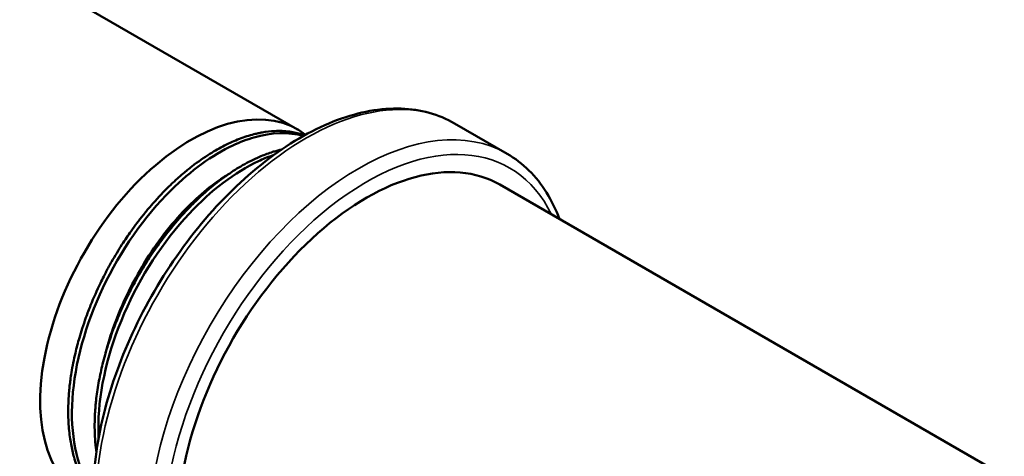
# Model space of a CAD drawing. Header units: inches. Extents: x 0.1 to 33.9, y 0.6 to 21.4.
# Tile 263 of 285: x 28.423 to 29.394, y 15.444 to 15.874. Entities that reach past the tile are written whole.
import ezdxf

# ---------------------------------------------------------------- set-up
doc = ezdxf.new("R2010")
doc.units = ezdxf.units.IN
doc.header["$MEASUREMENT"] = 0
doc.layers.add('Visible (ANSI)', color=7, linetype='Continuous', lineweight=50)
doc.layers.add('Visible Narrow (ANSI)', color=7, linetype='Continuous', lineweight=35)

msp = doc.modelspace()

# ---------------------------------------------------------------- linework, layer by layer
at = {"layer": 'Visible (ANSI)'}
for p, q in [((28.69701, 15.76624), (28.20158, 16.05228)), ((28.85179, 15.77214), (28.90359, 15.74224)), ((28.89628, 15.71182), (29.4772, 15.37642))]:
    msp.add_line(p, q, dxfattribs=at)
for centre, major_axis, start_param, end_param in [((28.59201, 15.58438), (0.105, 0.18187), 6.204566, 9.503397), ((28.76503, 15.48449), (0.13125, 0.22733), 0, 3.141593)]:
    msp.add_ellipse(centre, major_axis=major_axis, ratio=0.57735, start_param=start_param, end_param=end_param, dxfattribs=at)
for points, knots in [([(28.85179, 15.77214), (28.83617, 15.78116), (28.81822, 15.78606), (28.77918, 15.7874), (28.75798, 15.78351), (28.71412, 15.76716), (28.69141, 15.75435), (28.64725, 15.72119), (28.62582, 15.7008), (28.58644, 15.65465), (28.56849, 15.6289), (28.53779, 15.57463), (28.52504, 15.5461), (28.50598, 15.48902), (28.49969, 15.46048), (28.49433, 15.40609), (28.49527, 15.38026), (28.50461, 15.33406), (28.51298, 15.31363), (28.53431, 15.28393), (28.54593, 15.27323), (28.55929, 15.26552)], [2.356194, 2.356194, 2.356194, 2.356194, 2.654458, 2.654458, 2.96616, 2.96616, 3.290945, 3.290945, 3.617132, 3.617132, 3.942267, 3.942267, 4.266971, 4.266971, 4.592191, 4.592191, 4.918446, 4.918446, 5.242636, 5.242636, 5.497787, 5.497787, 5.497787, 5.497787]), ([(28.70407, 15.76044), (28.70308, 15.7608), (28.70208, 15.76113), (28.69919, 15.76203), (28.69726, 15.76254), (28.69334, 15.7634), (28.69134, 15.76375), (28.6845, 15.76466), (28.67951, 15.76486), (28.67039, 15.7644), (28.66634, 15.76394), (28.66092, 15.76298), (28.65961, 15.76272), (28.65693, 15.76214), (28.65555, 15.76182), (28.64947, 15.76027), (28.6447, 15.75874), (28.63504, 15.75503), (28.63015, 15.75284), (28.6228, 15.74911), (28.62038, 15.74781), (28.61556, 15.74508), (28.61317, 15.74365), (28.60486, 15.73844), (28.59894, 15.73431), (28.59012, 15.72749), (28.58719, 15.72511), (28.58231, 15.72096), (28.58035, 15.71925), (28.5772, 15.7164), (28.576, 15.7153), (28.57281, 15.71231), (28.57084, 15.71041), (28.56336, 15.70298), (28.55797, 15.69718), (28.55027, 15.68823), (28.54786, 15.68532), (28.54331, 15.67965), (28.54117, 15.67691), (28.53705, 15.67143), (28.53506, 15.6687), (28.53002, 15.6616), (28.52702, 15.65716), (28.52057, 15.64712), (28.51716, 15.64149), (28.51212, 15.6326), (28.51038, 15.62942), (28.50782, 15.62459), (28.50698, 15.62296), (28.50502, 15.61911), (28.50391, 15.61688), (28.49938, 15.60749), (28.49618, 15.60024), (28.4916, 15.58885), (28.49003, 15.58474), (28.48729, 15.57709), (28.48609, 15.57355), (28.48396, 15.56694), (28.48302, 15.56386), (28.48068, 15.55576), (28.47936, 15.55074), (28.47666, 15.53927), (28.47538, 15.53285), (28.47395, 15.52407), (28.47359, 15.52165), (28.473, 15.5173), (28.47276, 15.51537), (28.47236, 15.5117), (28.47218, 15.50997), (28.47145, 15.5017), (28.47115, 15.49528), (28.47112, 15.48295), (28.47136, 15.47704), (28.47212, 15.46849), (28.47243, 15.46573), (28.47313, 15.46064), (28.4735, 15.45832), (28.47474, 15.45153), (28.47574, 15.44716), (28.47836, 15.43777), (28.48008, 15.43283), (28.48283, 15.42634), (28.48363, 15.42459), (28.485, 15.42177), (28.48555, 15.42069), (28.48708, 15.41783), (28.48808, 15.41607), (28.49111, 15.41114), (28.49325, 15.40809), (28.49553, 15.40523)], [-33.594339, -33.594339, -33.594339, -33.594339, -33.56582, -33.56582, -33.512402, -33.512402, -33.459052, -33.459052, -33.332619, -33.332619, -33.235246, -33.235246, -33.204534, -33.204534, -33.172393, -33.172393, -33.063634, -33.063634, -32.954091, -32.954091, -32.900271, -32.900271, -32.84729, -32.84729, -32.716069, -32.716069, -32.650151, -32.650151, -32.605747, -32.605747, -32.578154, -32.578154, -32.532424, -32.532424, -32.403926, -32.403926, -32.343938, -32.343938, -32.289366, -32.289366, -32.236963, -32.236963, -32.154525, -32.154525, -32.053979, -32.053979, -31.998746, -31.998746, -31.97073, -31.97073, -31.932852, -31.932852, -31.811563, -31.811563, -31.743605, -31.743605, -31.685221, -31.685221, -31.634461, -31.634461, -31.551334, -31.551334, -31.443756, -31.443756, -31.402607, -31.402607, -31.369444, -31.369444, -31.339457, -31.339457, -31.225584, -31.225584, -31.115773, -31.115773, -31.061942, -31.061942, -31.015329, -31.015329, -30.923608, -30.923608, -30.810536, -30.810536, -30.76713, -30.76713, -30.739515, -30.739515, -30.692553, -30.692553, -30.603752, -30.603752, -30.603752, -30.603752]), ([(28.63345, 15.75047), (28.64045, 15.75373), (28.64739, 15.75638), (28.67175, 15.76338), (28.68834, 15.76379), (28.70281, 15.75974)], [0.873008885, 0.873008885, 0.873008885, 0.873008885, 0.875, 0.875, 0.880148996, 0.880148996, 0.880148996, 0.880148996]), ([(28.49556, 15.40816), (28.49455, 15.40961), (28.49358, 15.41111), (28.47906, 15.43492), (28.47298, 15.46586), (28.47753, 15.53544), (28.48815, 15.57396), (28.5225, 15.64641), (28.54615, 15.6802), (28.59202, 15.72573), (28.613, 15.74084), (28.63345, 15.75047)], [0.84321126, 0.84321126, 0.84321126, 0.84321126, 0.84375, 0.84375, 0.8515625, 0.8515625, 0.859375, 0.859375, 0.8671875, 0.8671875, 0.87300889, 0.87300889, 0.87300889, 0.87300889]), ([(28.68141, 15.74643), (28.6808, 15.74628), (28.68018, 15.74613), (28.67824, 15.74565), (28.6769, 15.74529), (28.67417, 15.7445), (28.67276, 15.74406), (28.66746, 15.74233), (28.66354, 15.74084), (28.65409, 15.73677), (28.64855, 15.73399), (28.64051, 15.72941), (28.63803, 15.72792), (28.63319, 15.72487), (28.63084, 15.72332), (28.62281, 15.71778), (28.61715, 15.71348), (28.60841, 15.7062), (28.6053, 15.70348), (28.6002, 15.6988), (28.5982, 15.6969), (28.59502, 15.69381), (28.59383, 15.69263), (28.59076, 15.68953), (28.58888, 15.68758), (28.58145, 15.67964), (28.57603, 15.67337), (28.56845, 15.66388), (28.56615, 15.6609), (28.56181, 15.65509), (28.55977, 15.65227), (28.55604, 15.64694), (28.55434, 15.64444), (28.54899, 15.63636), (28.54544, 15.63067), (28.53912, 15.61988), (28.53632, 15.61482), (28.53249, 15.60747), (28.53136, 15.60526), (28.52934, 15.60118), (28.52844, 15.59933), (28.52668, 15.59561), (28.52581, 15.59374), (28.52154, 15.5843), (28.5184, 15.57665), (28.51378, 15.56413), (28.51212, 15.55928), (28.50949, 15.55098), (28.50845, 15.54752), (28.50663, 15.54101), (28.50582, 15.53795), (28.50368, 15.52933), (28.50247, 15.52378), (28.50036, 15.51247), (28.49948, 15.50672), (28.49862, 15.4995), (28.49845, 15.49796), (28.49807, 15.49421), (28.49788, 15.49202), (28.49761, 15.48823), (28.49752, 15.48664), (28.49728, 15.48183), (28.49719, 15.47865), (28.49712, 15.46751), (28.49754, 15.45977), (28.49856, 15.45109), (28.49871, 15.44986), (28.49889, 15.44864)], [-26.520298, -26.520298, -26.520298, -26.520298, -26.505973, -26.505973, -26.475225, -26.475225, -26.443053, -26.443053, -26.354318, -26.354318, -26.230997, -26.230997, -26.175958, -26.175958, -26.123824, -26.123824, -25.997584, -25.997584, -25.926879, -25.926879, -25.880745, -25.880745, -25.853139, -25.853139, -25.808806, -25.808806, -25.6764, -25.6764, -25.617443, -25.617443, -25.563387, -25.563387, -25.516877, -25.516877, -25.414336, -25.414336, -25.326075, -25.326075, -25.288128, -25.288128, -25.2567, -25.2567, -25.225263, -25.225263, -25.098148, -25.098148, -25.018207, -25.018207, -24.961201, -24.961201, -24.91058, -24.91058, -24.818062, -24.818062, -24.720451, -24.720451, -24.693835, -24.693835, -24.655573, -24.655573, -24.62744, -24.62744, -24.570514, -24.570514, -24.425614, -24.425614, -24.401419, -24.401419, -24.401419, -24.401419]), ([(28.65861, 15.73494), (28.6629, 15.73694), (28.66716, 15.73871), (28.67217, 15.7405), (28.67297, 15.74078), (28.67377, 15.74105)], [0.787837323, 0.787837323, 0.787837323, 0.787837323, 0.7890625, 0.7890625, 0.789295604, 0.789295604, 0.789295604, 0.789295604]), ([(28.90359, 15.74224), (28.91921, 15.73322), (28.93242, 15.72013), (28.94753, 15.69591), (28.95179, 15.68715), (28.95528, 15.67775)], [3.9269908, 3.9269908, 3.9269908, 3.9269908, 4.2252543, 4.2252543, 4.3726229, 4.3726229, 4.3726229, 4.3726229]), ([(28.50108, 15.46201), (28.50084, 15.46669), (28.50076, 15.47148), (28.50153, 15.51019), (28.51054, 15.5483), (28.54216, 15.62115), (28.56471, 15.65576), (28.61191, 15.70623), (28.6356, 15.72411), (28.65861, 15.73494)], [0.76449848, 0.76449848, 0.76449848, 0.76449848, 0.765625, 0.765625, 0.7734375, 0.7734375, 0.78125, 0.78125, 0.78783732, 0.78783732, 0.78783732, 0.78783732]), ([(28.62885, 15.72194), (28.62727, 15.72098), (28.62568, 15.71998), (28.6095, 15.70939), (28.59512, 15.69688), (28.56677, 15.66592), (28.55323, 15.64726), (28.54171, 15.62687)], [3.5133013, 3.5133013, 3.5133013, 3.5133013, 3.5385184, 3.5385184, 3.7708831, 3.7708831, 4.0249493, 4.0249493, 4.0249493, 4.0249493]), ([(28.61496, 15.70654), (28.61499, 15.70656), (28.61502, 15.70658), (28.61511, 15.70664), (28.61517, 15.70668), (28.61523, 15.70672)], [0.584462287, 0.584462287, 0.584462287, 0.584462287, 0.585096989, 0.585096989, 0.586356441, 0.586356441, 0.586356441, 0.586356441]), ([(28.54171, 15.62687), (28.54827, 15.6373), (28.55537, 15.64732), (28.56367, 15.65774), (28.56446, 15.65872), (28.56525, 15.65969)], [0, 0, 0, 0, 0.187995, 0.187995, 0.2076578, 0.2076578, 0.2076578, 0.2076578]), ([(28.50801, 15.54594), (28.51257, 15.564), (28.51916, 15.58235), (28.5318, 15.60921), (28.53656, 15.61818), (28.54171, 15.62687)], [0.855081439, 0.855081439, 0.855081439, 0.855081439, 0.859375, 0.859375, 0.861589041, 0.861589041, 0.861589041, 0.861589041])]:
    msp.add_open_spline(points, degree=3, knots=knots, dxfattribs=at)
for points in [[(28.62761, 15.7476), (28.62774, 15.74766), (28.62788, 15.74773), (28.62801, 15.74779)], [(28.66457, 15.73758), (28.66456, 15.73758), (28.66455, 15.73757), (28.66455, 15.73757)], [(28.60258, 15.6955), (28.60264, 15.69556), (28.6027, 15.69561), (28.60276, 15.69566)], [(28.50795, 15.52967), (28.50801, 15.52996), (28.50806, 15.53026), (28.50812, 15.53055)], [(28.47509, 15.49788), (28.47509, 15.49788), (28.47509, 15.49789), (28.47509, 15.49789)], [(28.50096, 15.47999), (28.50096, 15.48), (28.50096, 15.48), (28.50096, 15.48)]]:
    msp.add_open_spline(points, degree=3, dxfattribs=at)
at = {"layer": 'Visible Narrow (ANSI)'}
for centre, major_axis, start_param, end_param in [((28.70554, 15.51883), (0.14625, 0.25331), 0, 3.141593), ((28.75734, 15.48893), (-0.14625, -0.25331), 3.141593, 6.283185), ((28.76503, 15.48449), (-0.14081, -0.24389), 2.770938, 6.65384)]:
    msp.add_ellipse(centre, major_axis=major_axis, ratio=0.57735, start_param=start_param, end_param=end_param, dxfattribs=at)

doc.saveas('drawing.dxf')
